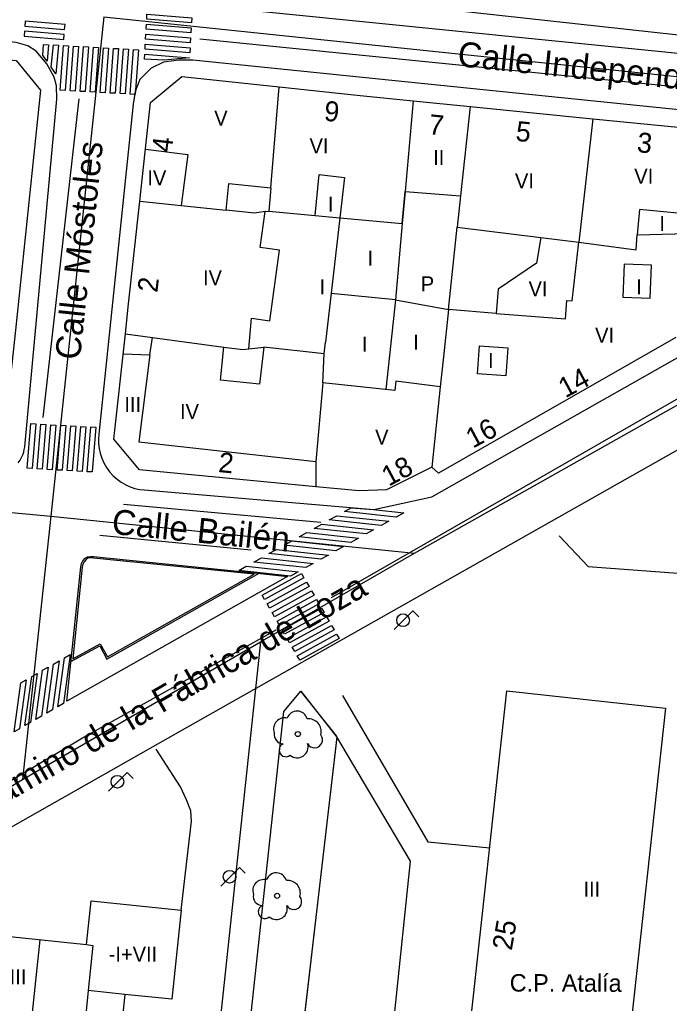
# Model space of a CAD drawing. Extents: x 282771 to 285132, y 4823109 to 4825496.
# Drawn here: x 283099.5 to 283164.5, y 4824148.8 to 4824247.2 of the extents above; entities that cross this region are included whole.
import ezdxf

# ---------------------------------------------------------------- set-up
doc = ezdxf.new("R2010")
doc.units = 0
for name, color, linetype in [('ACERA-BORDILLO', 7, 'Continuous'), ('ACERA-INTERIOR', 7, 'Continuous'), ('ARBOL', 7, 'Continuous'), ('CALLE-EJE', 7, 'Continuous'), ('CALLE-TEXTO', 7, 'Continuous'), ('COLEGIO-AREA', 7, 'Continuous'), ('COLEGIO-TEXTO', 7, 'Continuous'), ('EDIFICIO', 7, 'Continuous'), ('FAROLA', 7, 'Continuous'), ('INTERIOR-EDIFICIO', 7, 'Continuous'), ('MEDIANERA', 7, 'Continuous'), ('NUM-PORTAL', 7, 'Continuous'), ('PASO-PEATONES', 7, 'Continuous'), ('SENAL-VIARIA', 7, 'Continuous'), ('TXT-ALTURA-EDIFICIO', 7, 'Continuous'), ('ZONA-VERDE', 7, 'Continuous')]:
    doc.layers.add(name, color=color, linetype=linetype)

msp = doc.modelspace()

# ---------------------------------------------------------------- linework, layer by layer
at = {"layer": 'ACERA-BORDILLO'}
for points in [[(283178.137, 4824244.216), (283116.769, 4824250.985), (283116.065, 4824251.146), (283114.818, 4824251.83), (283114.113, 4824252.595), (283113.449, 4824253.521), (283113.107, 4824254.306), (283113.007, 4824255.051), (283112.886, 4824255.796), (283112.966, 4824256.923), (283116.888, 4824291.031), (283117.198, 4824292.491), (283117.958, 4824293.471), (283118.868, 4824294.051), (283119.828, 4824294.331), (283121.298, 4824294.511), (283123.708, 4824294.401), (283181.577, 4824288.011)], [(283100.047, 4824204.454), (283103.247, 4824239.221), (283103.225, 4824240.539), (283102.984, 4824241.404), (283102.259, 4824242.753), (283101.193, 4824244.001), (283100.368, 4824244.544), (283099.201, 4824244.867), (283053.191, 4824249.717)], [(283176.858, 4824236.979), (283116.845, 4824243.115), (283115.449, 4824243.127), (283113.92, 4824242.925), (283112.672, 4824242.321), (283111.565, 4824241.174), (283111.103, 4824239.986), (283110.901, 4824238.718), (283107.443, 4824205.703), (283107.41, 4824205.247), (283107.419, 4824204.774), (283107.476, 4824204.289), (283107.583, 4824203.799), (283107.743, 4824203.313), (283107.955, 4824202.838), (283108.219, 4824202.382), (283108.531, 4824201.955), (283108.887, 4824201.563), (283109.279, 4824201.213), (283109.701, 4824200.908), (283110.146, 4824200.654), (283110.603, 4824200.45), (283111.067, 4824200.296), (283111.528, 4824200.191), (283111.982, 4824200.131)], [(283111.982, 4824200.131), (283134.956, 4824198.166), (283140.74, 4824199.431), (283177.541, 4824220.296)], [(283165.609, 4824204.325), (283115.561, 4824175.997), (283098.585, 4824166.359), (283089.637, 4824161.171), (283088.559, 4824160.345), (283088.077, 4824159.771), (283087.871, 4824158.922), (283086.542, 4824149.837), (283090.784, 4824148.176)], [(283099.403, 4824202.856), (283099.582, 4824203.105), (283099.733, 4824203.368), (283099.854, 4824203.638), (283099.946, 4824203.912), (283100.01, 4824204.185), (283100.047, 4824204.454)], [(283123.6, 4824191.79), (283126.307, 4824191.469), (283104.259, 4824179.028), (283105.647, 4824192.446), (283105.725, 4824192.778), (283105.862, 4824193.047), (283106.106, 4824193.305), (283106.311, 4824193.447), (283106.615, 4824193.486), (283106.918, 4824193.472), (283123.599, 4824191.789)]]:
    msp.add_lwpolyline(points, dxfattribs=at)
at = {"layer": 'ACERA-INTERIOR'}
for points in [[(283153.464, 4824195.554), (283156.378, 4824192.465), (283174.299, 4824191.14), (283174.652, 4824189.64), (283183.103, 4824188.75), (283177.538, 4824134.893), (283176.918, 4824126.723), (283198.88, 4824124.618), (283198.394, 4824117.851)], [(283104.669, 4824182.998), (283107.54, 4824184.537), (283108.251, 4824183.229), (283123.467, 4824191.806)], [(283131.257, 4824175.443), (283131.198, 4824175.542), (283127.648, 4824180.012)], [(283131.808, 4824179.582), (283140.338, 4824164.952), (283146.519, 4824164.34)], [(283131.257, 4824175.443), (283126.316, 4824133.034), (283121.151, 4824133.598)], [(283157.648, 4824092.303), (283156.288, 4824092.803), (283156.358, 4824098.033), (283138.438, 4824099.943), (283143.408, 4824147.453), (283137.038, 4824147.953), (283138.598, 4824163.012), (283131.257, 4824175.443)], [(283115.678, 4824158.112), (283116.708, 4824167.032), (283116.648, 4824168.052), (283116.228, 4824169.162), (283115.618, 4824170.462), (283113.174, 4824174.206)]]:
    msp.add_lwpolyline(points, dxfattribs=at)
at = {"layer": 'ARBOL'}
for centre in [(283127.348, 4824175.722), (283125.268, 4824159.552)]:
    msp.add_circle(centre, 0.255, dxfattribs=at)
for centre, radius, start, end in [((283127.278, 4824176.982), 1.038, 15.64228, 161.38435), ((283126.018, 4824176.252), 1.097, 75.4318, 200.55608), ((283128.408, 4824175.982), 1.272, 345.03273, 95.79925), ((283125.908, 4824175.682), 0.935, 168.59898, 268.13236), ((283129.018, 4824175.152), 0.797, 208.96246, 38.99103), ((283126.148, 4824174.132), 0.672, 113.73672, 309.4725), ((283127.288, 4824174.432), 1.086, 228.95447, 17.92796), ((283125.198, 4824160.812), 1.038, 15.64228, 161.38435), ((283123.938, 4824160.082), 1.097, 75.4318, 200.55608), ((283126.328, 4824159.812), 1.272, 345.03273, 95.79925), ((283123.828, 4824159.512), 0.935, 168.59898, 268.13236), ((283126.938, 4824158.982), 0.797, 208.96246, 38.99103), ((283124.068, 4824157.962), 0.672, 113.73672, 309.4725), ((283125.208, 4824158.262), 1.086, 228.95447, 17.92796)]:
    msp.add_arc(centre, radius, start, end, dxfattribs=at)
at = {"layer": 'CALLE-EJE'}
for points in [[(283107.958, 4824247.452), (283102.648, 4824197.522)], [(283107.958, 4824247.452), (283147.527, 4824243.327), (283185.477, 4824239.372)], [(283139.018, 4824193.822), (283173.277, 4824213.162)], [(283039.739, 4824203.382), (283102.648, 4824197.522)], [(283102.648, 4824197.522), (283099.818, 4824171.182)], [(283102.648, 4824197.522), (283139.018, 4824193.822)], [(283123.628, 4824184.932), (283139.018, 4824193.822)], [(283099.818, 4824171.182), (283123.628, 4824184.932)], [(283123.628, 4824184.932), (283104.798, 4824008.384)], [(283083.308, 4824161.332), (283099.818, 4824171.182)]]:
    msp.add_lwpolyline(points, dxfattribs=at)
at = {"layer": 'COLEGIO-AREA'}
msp.add_lwpolyline([(283156.438, 4824108.173), (283156.968, 4824108.043), (283155.838, 4824098.303), (283138.788, 4824100.283), (283139.918, 4824110.013), (283140.568, 4824109.913), (283148.238, 4824180.062), (283164.108, 4824178.322)], close=True, dxfattribs=at)
at = {"layer": 'EDIFICIO'}
for points in [[(283069.988, 4824246.062), (283082.258, 4824244.802), (283086.588, 4824244.362), (283099.188, 4824243.062), (283101.628, 4824240.112), (283099.128, 4824216.122), (283097.778, 4824203.452), (283085.838, 4824204.672), (283077.888, 4824205.492), (283065.338, 4824206.652), (283057.689, 4824207.322), (283048.469, 4824208.222), (283045.999, 4824211.432), (283047.039, 4824221.212), (283048.129, 4824230.062), (283048.689, 4824236.682), (283049.619, 4824245.372), (283052.719, 4824247.832), (283060.509, 4824247.022), (283069.988, 4824246.062)], [(283111.548, 4824229.012), (283112.628, 4824238.882), (283115.748, 4824241.472), (283125.478, 4824240.434), (283133.568, 4824239.572), (283138.86, 4824239.041), (283144.569, 4824238.47), (283156.828, 4824237.242), (283168.428, 4824236.102)], [(283165.128, 4824215.372), (283141.418, 4824201.802), (283140.748, 4824202.412), (283136.208, 4824200.152), (283133.488, 4824200.032), (283129.138, 4824200.442), (283111.528, 4824202.152), (283108.968, 4824205.212), (283110.108, 4824215.752), (283110.398, 4824218.452), (283111.548, 4824229.012)], [(283138.788, 4824100.283), (283139.918, 4824110.013), (283140.568, 4824109.913), (283148.238, 4824180.062), (283164.108, 4824178.322), (283156.438, 4824108.173), (283156.968, 4824108.043), (283155.838, 4824098.303), (283138.788, 4824100.283)], [(283092.118, 4824147.003), (283093.098, 4824156.062), (283106.218, 4824154.682), (283106.678, 4824159.062), (283115.678, 4824158.112), (283114.738, 4824149.203), (283110.068, 4824149.693), (283109.138, 4824140.883)]]:
    msp.add_lwpolyline(points, dxfattribs=at)
at = {"layer": 'FAROLA'}
for p, q in [((283138.848, 4824188.042), (283137.908, 4824187.112)), ((283139.438, 4824187.452), (283138.848, 4824188.042)), ((283137.908, 4824187.112), (283136.978, 4824186.172)), ((283110.29, 4824171.884), (283109.35, 4824170.954)), ((283110.88, 4824171.294), (283110.29, 4824171.884)), ((283109.35, 4824170.954), (283108.42, 4824170.014)), ((283121.507, 4824162.392), (283120.567, 4824161.462)), ((283122.097, 4824161.802), (283121.507, 4824162.392)), ((283120.567, 4824161.462), (283119.637, 4824160.522))]:
    msp.add_line(p, q, dxfattribs=at)
for centre in [(283137.868, 4824187.112), (283109.31, 4824170.954), (283120.527, 4824161.462)]:
    msp.add_circle(centre, 0.637, dxfattribs=at)
at = {"layer": 'INTERIOR-EDIFICIO'}
for points in [[(283129.468, 4824231.692), (283131.998, 4824231.362), (283131.54, 4824227.35), (283137.781, 4824226.791), (283138.061, 4824229.971), (283143.588, 4824229.532), (283143.262, 4824226.421), (283151.618, 4824225.378), (283151.188, 4824222.822), (283147.358, 4824220.222), (283147.178, 4824217.763), (283142.398, 4824218.172), (283141.903, 4824213.441), (283141.561, 4824210.458), (283137.146, 4824211.011), (283137.035, 4824210.071), (283129.835, 4824210.833), (283129.988, 4824213.742), (283123.948, 4824214.402), (283123.518, 4824210.702), (283119.608, 4824211.112), (283119.958, 4824214.402), (283121.838, 4824214.172), (283122.438, 4824214.232), (283122.728, 4824217.312), (283124.548, 4824217.062), (283125.508, 4824224.112), (283123.588, 4824224.372), (283124.068, 4824227.962), (283123.008, 4824227.812), (283120.198, 4824228.102), (283120.448, 4824230.792), (283124.633, 4824230.351), (283124.438, 4824228.022), (283129.068, 4824227.572), (283129.468, 4824231.692)], [(283167.681, 4824227.567), (283161.492, 4824228.177), (283161.248, 4824225.642), (283167.528, 4824225.812), (283167.449, 4824224.908)], [(283162.548, 4824219.312), (283162.688, 4824222.612), (283159.968, 4824222.722), (283159.828, 4824219.422), (283162.548, 4824219.312)], [(283145.288, 4824211.742), (283145.488, 4824214.562), (283148.328, 4824214.352), (283148.128, 4824211.532), (283145.288, 4824211.742)]]:
    msp.add_lwpolyline(points, dxfattribs=at)
at = {"layer": 'MEDIANERA'}
for points in [[(283124.633, 4824230.351), (283125.478, 4824240.434)], [(283138.86, 4824239.041), (283138.061, 4824229.971)], [(283144.569, 4824238.47), (283143.588, 4824229.532)], [(283156.828, 4824237.242), (283155.424, 4824224.902), (283161.158, 4824224.152), (283161.248, 4824225.642)], [(283112.108, 4824234.212), (283116.338, 4824233.672), (283115.669, 4824228.578)], [(283138.061, 4824229.971), (283137.781, 4824226.791)], [(283111.548, 4824229.012), (283115.669, 4824228.578)], [(283115.669, 4824228.578), (283120.198, 4824228.102)], [(283124.068, 4824227.962), (283124.438, 4824228.022)], [(283129.068, 4824227.572), (283131.54, 4824227.35), (283130.668, 4824219.812), (283130.119, 4824214.922)], [(283137.781, 4824226.791), (283137.108, 4824219.152)], [(283137.108, 4824219.152), (283142.398, 4824218.172), (283143.262, 4824226.421)], [(283147.178, 4824217.763), (283154.098, 4824217.232), (283154.238, 4824219.092), (283154.758, 4824219.042), (283155.424, 4824224.902)], [(283151.618, 4824225.378), (283155.424, 4824224.902)], [(283137.108, 4824219.152), (283130.665, 4824219.783)], [(283137.108, 4824219.152), (283136.125, 4824210.167)], [(283110.108, 4824215.752), (283112.819, 4824215.38)], [(283112.538, 4824213.642), (283112.819, 4824215.38)], [(283112.819, 4824215.38), (283119.958, 4824214.402)], [(283129.988, 4824213.742), (283130.119, 4824214.922)], [(283122.438, 4824214.232), (283123.948, 4824214.402)], [(283109.888, 4824213.742), (283112.538, 4824213.642)], [(283112.538, 4824213.642), (283111.448, 4824204.932), (283129.158, 4824202.972)], [(283129.835, 4824210.833), (283129.158, 4824202.972)], [(283141.561, 4824210.458), (283140.748, 4824202.412)], [(283129.158, 4824202.972), (283129.138, 4824200.442)], [(283100.668, 4824146.333), (283101.598, 4824155.162)], [(283106.218, 4824154.682), (283106.848, 4824154.572), (283106.393, 4824150.072)], [(283106.393, 4824150.072), (283105.949, 4824145.688)], [(283110.068, 4824149.693), (283106.393, 4824150.072)]]:
    msp.add_lwpolyline(points, dxfattribs=at)
at = {"layer": 'PASO-PEATONES'}
for p, q in [((283100.109, 4824247.016), (283100.067, 4824246.518)), ((283100.067, 4824246.518), (283104.04, 4824246.187)), ((283104.082, 4824246.686), (283100.109, 4824247.016)), ((283104.04, 4824246.187), (283104.082, 4824246.686)), ((283100.026, 4824246.019), (283099.984, 4824245.521)), ((283099.984, 4824245.521), (283103.957, 4824245.191)), ((283103.999, 4824245.689), (283100.026, 4824246.019)), ((283103.957, 4824245.191), (283103.999, 4824245.689))]:
    msp.add_line(p, q, dxfattribs=at)
for points in [[(283116.71, 4824246.852), (283112.24, 4824247.207), (283112.268, 4824247.706), (283116.738, 4824247.352)], [(283116.654, 4824245.854), (283112.185, 4824246.208), (283112.212, 4824246.708), (283116.682, 4824246.353)], [(283116.598, 4824244.855), (283112.128, 4824245.21), (283112.156, 4824245.709), (283116.626, 4824245.354)], [(283102.277, 4824243.021), (283101.855, 4824243.584), (283101.942, 4824244.685), (283102.441, 4824244.657)], [(283103.162, 4824241.753), (283102.7, 4824242.397), (283102.94, 4824244.629), (283103.44, 4824244.601)], [(283104.083, 4824240.075), (283103.584, 4824240.103), (283103.939, 4824244.573), (283104.438, 4824244.545)], [(283105.082, 4824240.019), (283104.583, 4824240.047), (283104.938, 4824244.517), (283105.437, 4824244.489)], [(283106.081, 4824239.964), (283105.582, 4824239.991), (283105.936, 4824244.461), (283106.436, 4824244.433)], [(283107.08, 4824239.908), (283106.58, 4824239.935), (283106.935, 4824244.405), (283107.435, 4824244.377)], [(283116.542, 4824243.856), (283112.073, 4824244.211), (283112.101, 4824244.711), (283116.57, 4824244.355)], [(283108.078, 4824239.852), (283107.579, 4824239.88), (283107.934, 4824244.349), (283108.433, 4824244.321)], [(283109.077, 4824239.796), (283108.578, 4824239.824), (283108.933, 4824244.293), (283109.432, 4824244.265)], [(283110.076, 4824239.74), (283109.576, 4824239.768), (283109.931, 4824244.237), (283110.431, 4824244.209)], [(283111.074, 4824239.684), (283110.575, 4824239.712), (283110.93, 4824244.181), (283111.429, 4824244.153)], [(283113.975, 4824243.106), (283112.017, 4824243.212), (283112.045, 4824243.712), (283116.514, 4824243.357)], [(283100.807, 4824202.27), (283100.308, 4824202.298), (283100.663, 4824206.768), (283101.162, 4824206.74)], [(283101.806, 4824202.214), (283101.306, 4824202.242), (283101.661, 4824206.712), (283102.161, 4824206.684)], [(283102.805, 4824202.158), (283102.305, 4824202.186), (283102.66, 4824206.656), (283103.16, 4824206.628)], [(283103.803, 4824202.102), (283103.304, 4824202.13), (283103.659, 4824206.6), (283104.158, 4824206.572)], [(283104.802, 4824202.046), (283104.303, 4824202.075), (283104.657, 4824206.544), (283105.157, 4824206.516)], [(283105.801, 4824201.991), (283105.301, 4824202.019), (283105.656, 4824206.488), (283106.156, 4824206.46)], [(283106.799, 4824201.935), (283106.3, 4824201.963), (283106.655, 4824206.432), (283107.154, 4824206.404)], [(283137.183, 4824197.421), (283132, 4824197.982), (283132.678, 4824198.361), (283134.902, 4824198.171), (283137.937, 4824197.842)], [(283135.674, 4824196.578), (283130.492, 4824197.139), (283131.246, 4824197.56), (283136.428, 4824197)], [(283134.166, 4824195.736), (283128.984, 4824196.296), (283129.738, 4824196.718), (283134.92, 4824196.157)], [(283132.658, 4824194.893), (283127.475, 4824195.454), (283128.229, 4824195.875), (283133.412, 4824195.315)], [(283131.15, 4824194.05), (283125.967, 4824194.611), (283126.721, 4824195.033), (283131.904, 4824194.472)], [(283128.133, 4824192.365), (283122.951, 4824192.926), (283123.705, 4824193.347), (283128.887, 4824192.787)], [(283129.641, 4824193.208), (283124.459, 4824193.769), (283125.213, 4824194.19), (283130.396, 4824193.629)], [(283126.625, 4824191.523), (283121.442, 4824192.083), (283122.196, 4824192.505), (283127.379, 4824191.944)], [(283124.027, 4824189.183), (283123.777, 4824189.616), (283127.711, 4824191.767), (283127.961, 4824191.334)], [(283124.528, 4824188.316), (283124.278, 4824188.75), (283128.211, 4824190.901), (283128.462, 4824190.467)], [(283125.028, 4824187.45), (283124.778, 4824187.883), (283128.712, 4824190.034), (283128.962, 4824189.601)], [(283125.528, 4824186.584), (283125.278, 4824187.017), (283129.212, 4824189.168), (283129.462, 4824188.735)], [(283126.028, 4824185.718), (283125.778, 4824186.151), (283129.712, 4824188.302), (283129.962, 4824187.869)], [(283126.529, 4824184.852), (283126.278, 4824185.285), (283130.212, 4824187.436), (283130.462, 4824187.003)], [(283127.029, 4824183.985), (283126.779, 4824184.419), (283130.712, 4824186.569), (283130.963, 4824186.136)], [(283127.529, 4824183.119), (283127.279, 4824183.552), (283131.213, 4824185.703), (283131.463, 4824185.27)], [(283103.91, 4824178.779), (283103.362, 4824178.463), (283104.033, 4824183.363), (283104.581, 4824183.68)], [(283102.815, 4824178.146), (283102.267, 4824177.83), (283102.937, 4824182.731), (283103.485, 4824183.047)], [(283100.623, 4824176.882), (283100.075, 4824176.566), (283100.745, 4824181.466), (283101.293, 4824181.783)], [(283101.719, 4824177.514), (283101.171, 4824177.198), (283101.841, 4824182.099), (283102.389, 4824182.415)], [(283099.527, 4824176.249), (283098.979, 4824175.933), (283099.65, 4824180.834), (283100.197, 4824181.15)]]:
    msp.add_lwpolyline(points, close=True, dxfattribs=at)
at = {"layer": 'SENAL-VIARIA'}
msp.add_line((283106.562, 4824175.749), (283125.191, 4824186.152), dxfattribs=at)
for points in [[(283117.898, 4824248.573), (283176.629, 4824242.672)], [(283117.564, 4824245.247), (283176.295, 4824239.346)], [(283105.47, 4824239.238), (283101.865, 4824207.377)], [(283166.928, 4824210.168), (283130.672, 4824189.361)], [(283109.93, 4824198.707), (283129.634, 4824196.923)], [(283107.563, 4824195.601), (283122.687, 4824194.156)], [(283106.562, 4824175.749), (283096.885, 4824170.005)]]:
    msp.add_lwpolyline(points, dxfattribs=at)
at = {"layer": 'ZONA-VERDE'}
for p, q in [((283122.975, 4824191.701), (283106.907, 4824193.322)), ((283125.937, 4824177.98), (283127.637, 4824180)), ((283127.637, 4824180), (283131.246, 4824175.431)), ((283121.14, 4824133.585), (283125.937, 4824177.98)), ((283131.246, 4824175.431), (283126.305, 4824133.022))]:
    msp.add_line(p, q, dxfattribs=at)
for points in [[(283106.907, 4824193.322), (283106.621, 4824193.336), (283106.367, 4824193.303), (283106.205, 4824193.191), (283105.986, 4824192.959), (283105.867, 4824192.726), (283105.795, 4824192.421), (283104.848, 4824183.264)], [(283104.848, 4824183.264), (283107.6, 4824184.74), (283108.31, 4824183.434), (283122.975, 4824191.701)]]:
    msp.add_lwpolyline(points, dxfattribs=at)

# ---------------------------------------------------------------- texts
at = {"layer": 'CALLE-TEXTO'}
for s, rotation, p in [('Calle Independencia', 354.04957, (283143.233, 4824242.518)), ('Calle Móstoles', 83.92953, (283105.559, 4824213.071)), ('Calle Bailén', 354.19125, (283108.67, 4824195.753)), ('Camino de la Fábrica de Loza', 30.00597, (283095.858, 4824167.452))]:
    msp.add_text(s, height=2.5, rotation=rotation, dxfattribs=at).set_placement(p)
at = {"layer": 'COLEGIO-TEXTO'}
msp.add_text('C.P. Atalía', height=1.75, rotation=359.85359, dxfattribs=at).set_placement((283148.521, 4824149.976))
at = {"layer": 'NUM-PORTAL'}
for s, rotation, p in [('9', 354.14004, (283129.904, 4824237.071)), ('7', 354.14004, (283140.355, 4824235.721)), ('5', 354.14004, (283149.058, 4824235.051)), ('3', 354.14004, (283161.175, 4824233.931)), ('4', 83.32004, (283114.739, 4824233.829)), ('2', 83.32004, (283113.3, 4824219.815)), ('14', 28.28004, (283154.079, 4824209.287)), ('16', 28.28004, (283144.831, 4824204.254)), ('2', 354.14004, (283119.34, 4824201.936)), ('18', 28.28004, (283136.421, 4824200.448)), ('25', 80.32573, (283148.726, 4824154.023))]:
    msp.add_text(s, height=2, rotation=rotation, dxfattribs=at).set_placement(p)
at = {"layer": 'TXT-ALTURA-EDIFICIO'}
for s, p in [('V', (283118.989, 4824236.562)), ('VI', (283128.518, 4824233.782)), ('II', (283140.866, 4824232.628)), ('IV', (283112.309, 4824230.582)), ('VI', (283149.046, 4824230.281)), ('VI', (283160.97, 4824230.751)), ('I', (283130.347, 4824227.952)), ('I', (283163.478, 4824226.015)), ('I', (283134.317, 4824222.562)), ('IV', (283117.869, 4824220.612)), ('I', (283129.507, 4824219.712)), ('P', (283139.632, 4824219.992)), ('VI', (283150.407, 4824219.501)), ('I', (283161.167, 4824219.692)), ('VI', (283157.058, 4824214.852)), ('I', (283133.737, 4824213.952)), ('I', (283138.867, 4824214.16)), ('I', (283146.351, 4824212.324)), ('III', (283110.006, 4824207.922)), ('IV', (283115.569, 4824207.222)), ('V', (283135.069, 4824204.672)), ('III', (283155.896, 4824159.472)), ('-I+VII', (283108.44, 4824152.97)), ('-I+VIII', (283094.806, 4824150.713))]:
    msp.add_text(s, height=1.5, rotation=0.00004, dxfattribs=at).set_placement(p)

doc.saveas('drawing.dxf')
